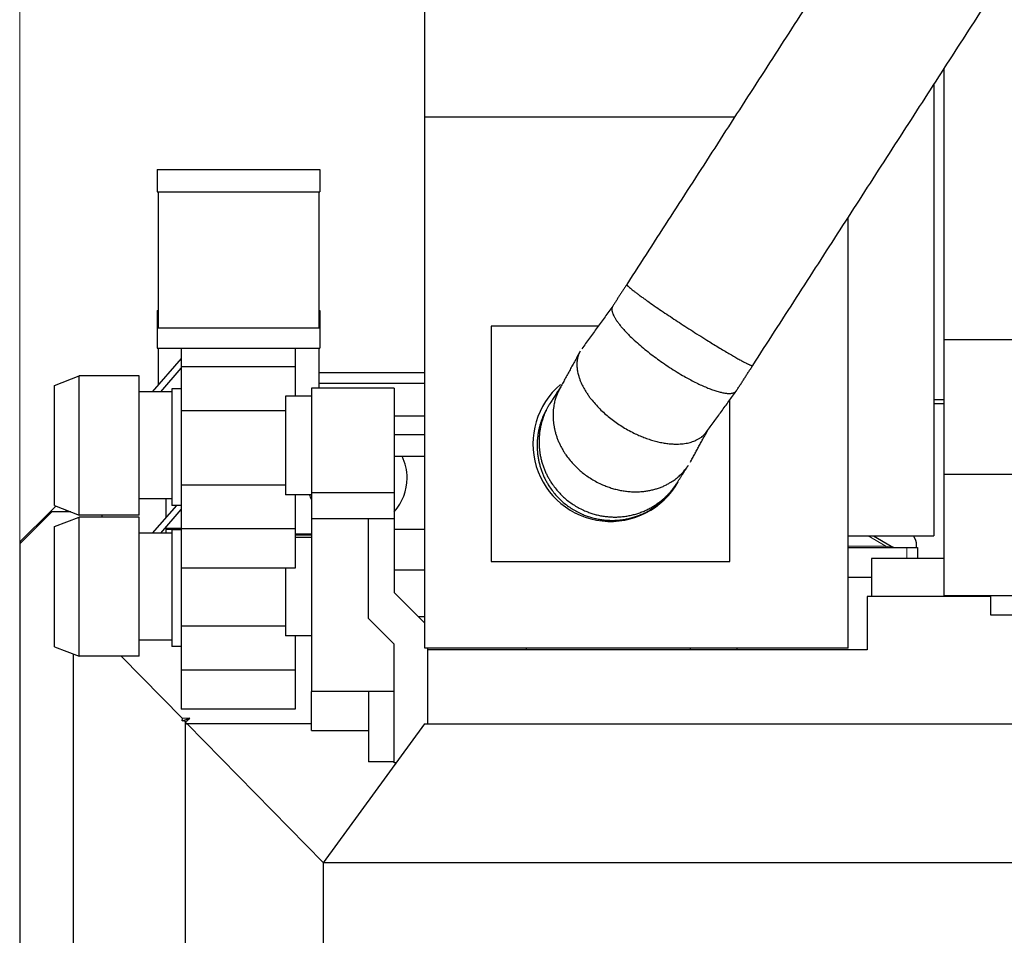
# Model space of a CAD drawing. Header units: millimetres. Extents: x 0 to 29700, y -16 to 21000.
# Tile 280 of 357: x 13247 to 14167, y 17839 to 18694. Entities that reach past the tile are written whole.
import ezdxf

# ---------------------------------------------------------------- set-up
doc = ezdxf.new("R2010")
doc.units = ezdxf.units.MM
doc.layers.add('1', color=7, linetype='Continuous', true_color=0xffffff)
doc.layers.add('254', color=7, linetype='Continuous', true_color=0xffffff)
doc.styles.add('latin_extended', font='simplex.shx')
doc.dimstyles.get("Standard").update_dxf_attribs({"dimtxt": 0.18, "dimasz": 0.18, "dimexe": 0.18, "dimexo": 0.0625, "dimgap": 0.09, "dimtad": 0, "dimtih": 1, "dimtoh": 1, "dimdec": 4, "dimzin": 0, "dimdsep": 46, "dimtxsty": 'Standard', "dimcen": 0.09, "dimadec": 0, "dimazin": 0, "dimtfac": 1, "dimtdec": 4, "dimtofl": 0, "dimtmove": 0, "dimatfit": 3, "dimfxl": 1, "dimtolj": 1, "dimtzin": 0, "dimarcsym": 0})

# ---------------------------------------------------------------- blocks, each defined once
blk = doc.blocks.new('_U3')
at = {"layer": '254', "color": 3, "linetype": 'Continuous', "lineweight": 13, "transparency": 16777216}
for p, q in [((13247.15, 17784.3), (13247.15, 19796.3)), ((16032.15, 16012.3), (16032.15, 19796.3)), ((13422.15, 19746.3), (15857.15, 19746.3))]:
    blk.add_line(p, q, dxfattribs=at)
at = {"layer": '254', "color": 3, "transparency": 16777216}
for points in [[(13422.15, 19775.47), (13422.15, 19717.14), (13247.15, 19746.3)], [(15857.15, 19717.14), (15857.15, 19775.47), (16032.15, 19746.3)]]:
    blk.add_solid(points, dxfattribs=at)
at = {"layer": 'Defpoints', "color": 0, "transparency": 16777216}
for p in [(16032.15, 19746.3), (13247.15, 17734.3), (16032.15, 15962.3)]:
    blk.add_point(p, dxfattribs=at)
at = {"layer": '254', "color": 2, "lineweight": 13, "transparency": 16777216, "insert": (14331.32, 20008.8), "char_height": 175, "attachment_point": 1, "style": 'latin_extended'}
blk.add_mtext('\\A1;2785', dxfattribs=at)

msp = doc.modelspace()

# ---------------------------------------------------------------- linework, layer by layer
at = {"layer": '1', "color": 2, "linetype": 'Continuous', "lineweight": 25}
for p, q in [((13625.65, 18602.975), (13625.65, 18729.753)), ((14110.899, 18395.12), (14110.899, 18648.457)), ((14101.15, 18633.335), (14101.15, 18211.803)), ((13625.65, 18106.803), (13625.65, 18602.975)), ((13915.007, 18602.975), (13625.65, 18602.975)), ((13375.65, 18554.303), (13527.65, 18554.303)), ((13375.65, 18554.303), (13375.65, 18533.303)), ((13527.65, 18554.303), (13527.65, 18533.303)), ((13375.65, 18533.303), (13527.65, 18533.303)), ((13376.65, 18533.303), (13376.65, 18406.303)), ((13526.65, 18533.303), (13526.65, 18406.303)), ((14021.15, 18106.803), (14021.15, 18509.238)), ((13375.65, 18422.303), (13376.652, 18422.303)), ((13375.65, 18422.303), (13375.65, 18406.303)), ((13526.647, 18422.303), (13527.65, 18422.303)), ((13527.65, 18422.303), (13527.65, 18406.303)), ((13375.65, 18406.303), (13527.65, 18406.303)), ((13375.65, 18406.303), (13375.65, 18387.303)), ((13527.65, 18406.303), (13527.65, 18387.303)), ((13787.669, 18407.801), (13687.647, 18407.801)), ((13687.647, 18407.801), (13687.647, 18187.803)), ((14110.899, 18269.027), (14110.899, 18395.12)), ((14509.899, 18395.12), (14110.899, 18395.12)), ((13375.65, 18387.303), (13527.65, 18387.303)), ((13376.65, 18387.301), (13376.65, 18352.801)), ((13398.15, 18387.303), (13398.15, 18369.763)), ((13504.65, 18387.303), (13504.65, 18369.763)), ((13526.65, 18387.301), (13526.65, 18349.803)), ((13398.151, 18377.587), (13371.013, 18346.305)), ((13378.955, 18346.304), (13398.15, 18368.43)), ((13504.65, 18369.763), (13398.15, 18369.763)), ((13398.15, 18369.763), (13398.15, 18349.303)), ((13504.65, 18369.763), (13504.65, 18342.303)), ((13279.65, 18352.474), (13302.65, 18361.303)), ((13302.65, 18231.303), (13302.65, 18361.303)), ((13302.65, 18231.303), (13302.65, 18361.303)), ((13358.65, 18361.303), (13302.65, 18361.303)), ((13358.65, 18231.303), (13358.65, 18361.303)), ((13279.65, 18240.132), (13279.65, 18352.474)), ((13389.15, 18346.303), (13358.65, 18346.303)), ((13398.15, 18349.303), (13389.15, 18349.303)), ((13389.15, 18349.303), (13389.15, 18240.303)), ((13398.149, 18349.586), (13397.904, 18349.303)), ((13398.15, 18349.303), (13398.15, 18335.803)), ((13519.65, 18349.803), (13519.65, 18252.189)), ((13597.15, 18349.803), (13519.65, 18349.803)), ((13597.15, 18349.803), (13597.15, 18252.189)), ((13398.15, 18335.803), (13398.15, 18328.803)), ((13495.65, 18342.303), (13495.65, 18250.303)), ((13519.65, 18342.303), (13495.65, 18342.303)), ((13910.647, 18187.803), (13910.647, 18338.894)), ((14110.898, 18335.323), (14101.143, 18335.323)), ((14110.899, 18338.903), (14101.15, 18338.903)), ((13398.15, 18328.803), (13398.15, 18259.303)), ((13495.65, 18328.803), (13398.15, 18328.803)), ((13625.648, 18323.803), (13597.148, 18323.803)), ((13625.649, 18306.328), (13597.15, 18306.328)), ((13597.15, 18286.278), (13625.649, 18286.278)), ((14110.899, 18155.708), (14110.899, 18269.027)), ((14509.899, 18269.027), (14110.899, 18269.027)), ((13495.65, 18259.303), (13398.15, 18259.303)), ((13398.15, 18259.303), (13398.15, 18252.303)), ((13398.15, 18252.303), (13398.15, 18240.303)), ((13597.15, 18252.189), (13519.65, 18252.189)), ((13519.65, 18252.189), (13519.65, 18227.77)), ((13597.15, 18252.189), (13597.15, 18227.77)), ((13389.15, 18246.303), (13358.65, 18246.303)), ((13384.15, 18229.447), (13384.15, 18246.302)), ((13519.65, 18250.303), (13495.65, 18250.303)), ((13504.65, 18250.303), (13504.65, 18218.343)), ((13277.15, 18234.303), (13247.15, 18204.303)), ((13247.65, 18206.425), (13275.882, 18234.657)), ((13275.882, 18234.657), (13280.884, 18239.659)), ((13275.882, 18234.657), (13276.693, 18233.846)), ((13294.835, 18234.303), (13277.15, 18234.303)), ((13279.65, 18240.132), (13302.65, 18231.303)), ((13289.671, 18234.304), (13291.104, 18235.736)), ((13393.568, 18240.305), (13371.011, 18214.303)), ((13378.955, 18214.304), (13398.15, 18236.43)), ((13398.15, 18240.303), (13389.15, 18240.303)), ((13398.15, 18240.303), (13398.15, 18218.343)), ((13279.65, 18220.474), (13302.65, 18229.303)), ((13358.65, 18231.303), (13302.65, 18231.303)), ((13302.65, 18099.303), (13302.65, 18229.303)), ((13302.65, 18099.303), (13302.65, 18229.303)), ((13358.65, 18229.303), (13302.65, 18229.303)), ((13324.15, 18229.303), (13324.15, 18231.303)), ((13358.65, 18099.303), (13358.65, 18229.303)), ((13573.15, 18227.77), (13519.65, 18227.77)), ((13519.65, 18227.77), (13519.65, 18066.46)), ((13597.15, 18227.77), (13573.15, 18227.77)), ((13573.15, 18134.72), (13573.15, 18227.77)), ((13597.15, 18227.77), (13597.15, 18158.803)), ((13279.65, 18108.132), (13279.65, 18220.474)), ((13384.15, 18214.304), (13384.15, 18220.293)), ((13398.16, 18217.803), (13384.15, 18217.803)), ((13398.155, 18218.803), (13384.159, 18218.803)), ((13389.15, 18217.303), (13389.15, 18108.303)), ((13398.15, 18217.303), (13389.15, 18217.303)), ((13398.149, 18217.586), (13397.903, 18217.302)), ((13398.15, 18218.343), (13398.15, 18181.753)), ((13504.65, 18218.343), (13398.15, 18218.343)), ((13504.65, 18218.343), (13504.65, 18181.753)), ((13625.649, 18217.803), (13597.149, 18217.803)), ((13247.65, 18206.425), (13248.46, 18205.614)), ((13389.15, 18214.303), (13358.65, 18214.303)), ((13519.65, 18210.303), (13504.65, 18210.303)), ((13504.659, 18213.803), (13519.655, 18213.803)), ((14021.15, 18211.803), (14101.15, 18211.803)), ((14044.777, 18211.803), (14061.509, 18202.143)), ((13247.15, 18204.303), (13247.15, 17264.303)), ((14021.142, 18200.803), (14076.15, 18200.803)), ((14076.15, 18200.803), (14086.15, 18200.803)), ((14085.15, 18200.794), (14085.15, 18202.803)), ((14086.15, 18200.803), (14086.15, 18190.803)), ((13687.647, 18187.803), (13910.647, 18187.803)), ((14110.899, 18190.803), (14043.15, 18190.803)), ((14043.15, 18190.803), (14043.15, 18155.303)), ((13504.65, 18181.753), (13398.15, 18181.753)), ((13398.15, 18181.753), (13398.15, 18127.303)), ((13495.65, 18181.753), (13495.65, 18118.303)), ((13625.649, 18179.852), (13597.15, 18179.852)), ((14021.141, 18173.086), (14043.14, 18173.086)), ((13597.15, 18158.803), (13625.649, 18130.304)), ((14154.554, 18155.303), (14038.887, 18155.303)), ((14038.887, 18155.303), (14038.887, 18105.303)), ((14509.899, 18155.708), (14110.899, 18155.708)), ((14143.15, 18155.708), (14143.15, 18155.303)), ((14154.554, 18137.803), (14154.554, 18155.303)), ((13597.15, 18110.72), (13573.15, 18134.72)), ((13625.649, 18136.114), (13619.839, 18136.114)), ((14437.936, 18137.803), (14154.554, 18137.803)), ((13398.15, 18127.303), (13398.15, 18120.303)), ((13495.65, 18127.303), (13398.15, 18127.303)), ((13389.15, 18114.303), (13358.65, 18114.303)), ((13398.15, 18120.303), (13398.15, 18108.303)), ((13519.65, 18118.303), (13495.65, 18118.303)), ((13504.65, 18118.303), (13504.65, 18086.343)), ((13279.65, 18108.132), (13302.65, 18099.303)), ((13398.15, 18108.303), (13389.15, 18108.303)), ((13398.15, 18108.303), (13398.15, 18086.343)), ((13597.15, 17999.803), (13597.15, 18110.72)), ((14021.15, 18106.803), (13625.65, 18106.803)), ((13628.149, 18105.303), (13628.149, 18036.304)), ((14038.887, 18105.303), (13628.149, 18105.303)), ((13628.15, 18106.803), (13628.15, 18105.301)), ((13720.495, 18106.803), (13720.495, 18105.303)), ((13873.655, 18106.803), (13873.655, 18105.303)), ((13917.655, 18105.303), (13917.655, 18106.803)), ((13297.15, 18101.411), (13297.15, 17820.775)), ((13358.65, 18099.303), (13302.65, 18099.303)), ((13341.955, 18099.303), (13399.346, 18041.07)), ((13398.15, 18086.343), (13398.15, 18049.753)), ((13504.65, 18086.343), (13398.15, 18086.343)), ((13504.65, 18086.343), (13504.65, 18049.753)), ((13519.65, 18066.46), (13519.65, 18066.39)), ((13597.15, 18066.46), (13519.65, 18066.46)), ((13519.65, 18029.803), (13519.65, 18066.39)), ((13597.15, 18066.39), (13519.65, 18066.39)), ((13573.15, 18066.392), (13573.15, 18000.719)), ((13504.65, 18049.753), (13398.15, 18049.753)), ((13398.976, 18039.091), (13406.084, 18041.446)), ((13398.976, 18039.091), (13399.346, 18041.07)), ((13406.084, 18041.446), (13399.346, 18041.07)), ((13402.127, 18037.921), (13406.084, 18041.446)), ((13401.841, 18038.214), (13398.976, 18039.091)), ((13402.127, 18037.921), (13401.841, 18038.214)), ((13401.841, 18038.214), (13401.841, 17458.035)), ((13402.127, 18037.921), (13402.878, 18036.303)), ((13402.878, 18036.303), (13403.709, 18036.303)), ((13519.649, 18036.303), (13403.709, 18036.303)), ((13530.65, 17906.484), (13403.709, 18036.303)), ((13625.28, 18036.303), (13530.65, 17906.303)), ((13625.28, 18036.303), (14559.846, 18036.303)), ((13519.65, 18029.803), (13573.15, 18029.803)), ((13597.15, 18000.719), (13573.15, 18000.719)), ((13598.711, 17999.803), (13597.15, 17999.803)), ((13530.823, 17906.541), (13530.65, 17906.484)), ((13530.65, 17906.484), (13530.65, 17906.303)), ((13530.65, 17906.303), (13530.65, 17683.803)), ((14734.65, 17906.303), (13530.65, 17906.303))]:
    msp.add_line(p, q, dxfattribs=at)
at = {"layer": '1', "color": 4, "linetype": 'Continuous', "lineweight": 13}
for p, q in [((13519.655, 18212.463), (13504.659, 18212.463)), ((14056.509, 18202.143), (14039.777, 18211.803)), ((14021.143, 18202.143), (14056.509, 18202.143)), ((14056.509, 18200.803), (14056.509, 18202.143)), ((14076.15, 18190.803), (14076.15, 18200.803))]:
    msp.add_line(p, q, dxfattribs=at)
at = {"layer": '1', "color": 2, "linetype": 'Continuous', "lineweight": 25}
for centre, radius, start, end in [((13799.147, 18297.802), 72.5, 130.055625, 330.643125), ((13562.15, 18265.803), 47, 0, 25.83), ((13562.15, 18265.803), 47, 318.1275, 0), ((13562.15, 18265.803), 47, 199.254375, 205.273125), ((14070.15, 18202.803), 15, 0, 36.870469), ((14066.509, 18210.803), 10, 240, 270)]:
    msp.add_arc(centre, radius, start, end, dxfattribs=at)
at = {"layer": '1', "color": 4, "linetype": 'Continuous', "lineweight": 13}
msp.add_ellipse((14026.509, 18210.803), major_axis=(-35.453, 9.095), ratio=0.0488672, start_param=2.5919833, end_param=3.3147175, dxfattribs=at)
at = {"layer": '1', "color": 2, "linetype": 'Continuous', "lineweight": 25}
for points in [[(14142.835, 18956.392), (13814.379, 18446.871)], [(13932.028, 18370.989), (14259.277, 18878.638)], [(13814.379, 18446.871), (13801.241, 18426.491)], [(13801.258, 18426.518), (13772.343, 18386.699)], [(13770.788, 18384.287), (13751.896, 18349.74)], [(13625.648, 18364.303), (13526.651, 18364.303)], [(13916.837, 18347.424), (13932.028, 18370.989)], [(13625.648, 18354.303), (13526.651, 18354.303)], [(13752.632, 18351.085), (13743.351, 18336.688)], [(13888.969, 18309.043), (13916.702, 18347.235)], [(13743.354, 18336.694), (13741.963, 18334.536)], [(13739.335, 18330.166), (13739.335, 18330.165)], [(13873.776, 18280.829), (13889.926, 18310.361)], [(13860.64, 18260.247), (13871.893, 18277.703)], [(13859.237, 18258.072), (13860.636, 18260.241)]]:
    msp.add_open_spline(points, degree=1, dxfattribs=at)
for points, weights, knots in [([(13814.38, 18446.873), (13813.634, 18445.966), (13821.965, 18438.944), (13843.909, 18423.972), (13882.703, 18398.54), (13911.802, 18380.198), (13927.169, 18372.079), (13931.44, 18370.903), (13931.745, 18370.858), (13931.944, 18370.885), (13932.027, 18370.988)], [0.584074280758, 0.577464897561, 0.558823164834, 0.585786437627, 0.585786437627, 0.552284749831, 0.585786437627, 0.585786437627, 0.585430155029, 0.584827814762, 0.584066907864], [0, 0, 0, 0, 0, 0.4485064, 0.4485064, 0.4485064, 0.9484439, 0.9484439, 0.9484439, 1, 1, 1, 1, 1]), ([(13801.262, 18426.521), (13797.944, 18421.69), (13803.066, 18409.741), (13823.149, 18391.813), (13860.529, 18364.143), (13889.907, 18346.233), (13908.303, 18342.813), (13915.401, 18346.025), (13915.979, 18346.404), (13916.459, 18346.866), (13916.831, 18347.415)], [0.584103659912, 0.577527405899, 0.558763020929, 0.585786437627, 0.585786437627, 0.552284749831, 0.585786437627, 0.585786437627, 0.585431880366, 0.584832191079, 0.584074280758], [0, 0, 0, 0, 0, 0.4488381, 0.4488381, 0.4488381, 0.9485882, 0.9485882, 0.9485882, 1, 1, 1, 1, 1]), ([(13770.783, 18384.278), (13764.396, 18372.813), (13765.909, 18354.285), (13782.78, 18334.527), (13818.603, 18306.406), (13849.762, 18290.949), (13874.123, 18295.744), (13886.255, 18305.935), (13887.246, 18306.9), (13888.162, 18307.948), (13888.993, 18309.076)], [0.5827850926, 0.575255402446, 0.561152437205, 0.585786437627, 0.585786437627, 0.552284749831, 0.585786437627, 0.585786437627, 0.585484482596, 0.584966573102, 0.584302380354], [0, 0, 0, 0, 0, 0.4391946, 0.4391946, 0.4391946, 0.9513749, 0.9513749, 0.9513749, 1, 1, 1, 1, 1]), ([(13751.941, 18349.821), (13742.393, 18332.662), (13740.437, 18307.851), (13755.774, 18285.201), (13791.022, 18255.97), (13823.423, 18242.783), (13852.057, 18255.391), (13867.932, 18272.36), (13869.329, 18274.027), (13870.648, 18275.799), (13871.872, 18277.671)], [0.582826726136, 0.575314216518, 0.561084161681, 0.585786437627, 0.585786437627, 0.552284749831, 0.585786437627, 0.585786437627, 0.585443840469, 0.584862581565, 0.584125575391], [0, 0, 0, 0, 0, 0.4381478, 0.4381478, 0.4381478, 0.9484007, 0.9484007, 0.9484007, 1, 1, 1, 1, 1]), ([(13743.375, 18336.725), (13730.634, 18317.212), (13724.687, 18287.993), (13739.598, 18261.923), (13774.834, 18230.859), (13807.567, 18218.188), (13838.318, 18234.079), (13856.131, 18254.047), (13857.724, 18256.016), (13859.242, 18258.1), (13860.668, 18260.291)], [0.584125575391, 0.577574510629, 0.558717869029, 0.585786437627, 0.585786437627, 0.552284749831, 0.585786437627, 0.585786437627, 0.58543745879, 0.584846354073, 0.584098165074], [0, 0, 0, 0, 0, 0.4492269, 0.4492269, 0.4492269, 0.9489927, 0.9489927, 0.9489927, 1, 1, 1, 1, 1]), ([(13741.987, 18334.574), (13728.995, 18314.675), (13722.748, 18284.994), (13737.512, 18258.69), (13772.675, 18227.51), (13805.483, 18214.956), (13836.555, 18231.345), (13854.638, 18251.738), (13856.247, 18253.733), (13857.782, 18255.841), (13859.227, 18258.057)], [0.584127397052, 0.577578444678, 0.55871410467, 0.585786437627, 0.585786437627, 0.552284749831, 0.585786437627, 0.585786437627, 0.585442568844, 0.584859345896, 0.584120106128], [0, 0, 0, 0, 0, 0.4494126, 0.4494126, 0.4494126, 0.9493501, 0.9493501, 0.9493501, 1, 1, 1, 1, 1])]:
    msp.add_rational_spline(points, weights, degree=4, knots=knots, dxfattribs=at)

# ---------------------------------------------------------------- dimensions: what is measured, and where the dimension line sits
at = {"layer": '254', "color": 2, "linetype": 'Continuous', "lineweight": 13}
dim = msp.add_linear_dim(base=(16032.15, 19746.303), p1=(13247.15, 17734.303), p2=(16032.15, 15962.303), dimstyle='Standard', override={"dimscale": 50, "dimtxt": 3.5, "dimasz": 3.5, "dimexe": 1, "dimexo": 1, "dimgap": 1.75, "dimtad": 1, "dimtih": 1, "dimtoh": 0, "dimdec": 2, "dimlfac": 1, "dimzin": 8, "dimdsep": 46, "dimlunit": 2, "dimtxsty": 'latin_extended', "dimsah": 1, "dimse1": 0, "dimse2": 0, "dimsd1": 0, "dimsd2": 0, "dimclrd": 3, "dimclre": 3, "dimclrt": 2, "dimtol": 0, "dimtm": -0.1, "dimtfac": 0.714286, "dimtdec": 3, "dimtofl": 1, "dimtmove": 0, "dimtzin": 8, "dimlwd": 13, "dimlwe": 13}, dxfattribs=at)
dim.commit()
dim.dimension.update_dxf_attribs({"geometry": '_U3', "text_midpoint": (14639.65, 19746.303), "dimtype": 160})

doc.saveas('drawing.dxf')
